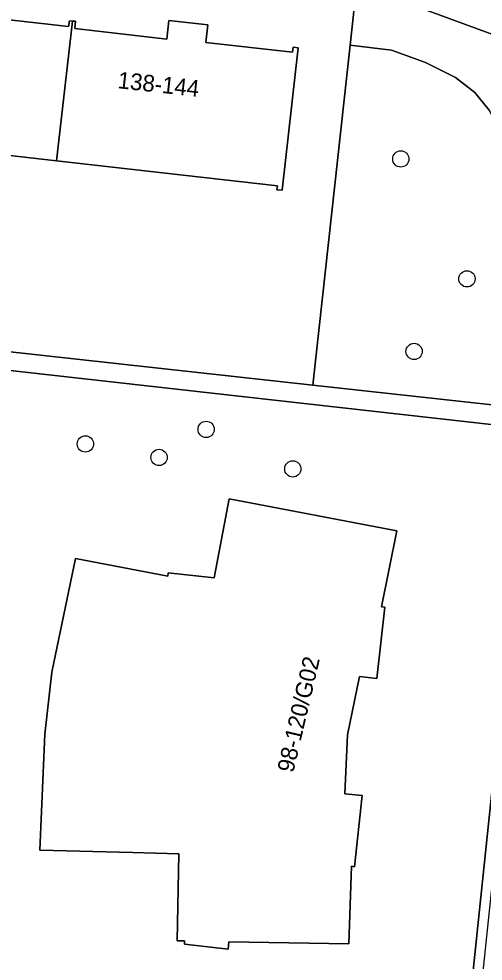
# Model space of a CAD drawing. Extents: x 162026 to 163502, y 387295 to 388169.
# Drawn here: x 162521.8 to 162549.7, y 387690.5 to 387747.1 of the extents above; entities that cross this region are included whole.
import ezdxf

# ---------------------------------------------------------------- set-up
doc = ezdxf.new("R2010")
doc.units = 0
for name, color, linetype in [('IMGEO_Boom', 7, 'Continuous'), ('IMGEO_Erf', 7, 'Continuous'), ('IMGEO_Groenvoorziening', 7, 'Continuous'), ('IMGEO_Haag', 7, 'Continuous'), ('IMGEO_Pand', 7, 'Continuous'), ('IMGEO_Pand_nummerreeks', 7, 'Continuous'), ('IMGEO_Voetpad_open', 7, 'Continuous')]:
    doc.layers.add(name, color=color, linetype=linetype)

msp = doc.modelspace()

# ---------------------------------------------------------------- linework, layer by layer
at = {"layer": 'IMGEO_Boom'}
for centre in [(162544.714, 387738.673), (162548.685, 387731.47), (162545.513, 387727.108), (162533.023, 387722.425), (162525.768, 387721.55), (162530.195, 387720.74), (162538.228, 387720.053)]:
    msp.add_circle(centre, 0.489, dxfattribs=at)
at = {"layer": 'IMGEO_Erf'}
for points in [[(162541.672, 387745.5), (162542, 387748.482), (162538.951, 387748.852), (162529.052, 387750), (162500, 387753.369), (162497.352, 387753.671)], [(162495.6, 387752.476), (162494.973, 387750), (162494.279, 387747.259), (162492.259, 387730.082), (162494.645, 387729.836), (162520.514, 387727.17), (162539.426, 387725.085), (162541.672, 387745.5)], [(162519.384, 387747.234), (162524.746, 387746.627), (162524.807, 387746.977), (162524.993, 387746.959), (162525.179, 387746.942), (162525.129, 387746.504), (162530.659, 387745.878), (162530.784, 387746.984), (162533.119, 387746.72), (162533, 387745.671), (162538.215, 387745.08), (162538.249, 387745.379), (162538.554, 387745.344), (162537.585, 387736.791), (162537.274, 387736.826), (162537.301, 387737.066), (162524.043, 387738.567), (162510.512, 387740.1), (162500, 387741.29), (162496.531, 387741.683), (162496.498, 387741.387), (162496.262, 387741.414), (162497.233, 387749.994)]]:
    msp.add_lwpolyline(points, dxfattribs=at)
for points in [[(162552.467, 387722.453), (162519.985, 387726.106), (162519.319, 387719.882), (162521.206, 387719.673), (162517.295, 387686.081), (162548.298, 387682.657)], [(162531.372, 387696.934), (162528.622, 387697.006), (162523.034, 387697.153), (162523.328, 387704.119), (162523.761, 387707.834), (162525.184, 387714.668), (162530.728, 387713.614), (162530.749, 387713.812), (162533.512, 387713.508), (162534.413, 387718.245), (162544.482, 387716.33), (162543.558, 387711.763), (162543.757, 387711.742), (162543.267, 387707.467), (162542.241, 387707.587), (162541.516, 387704.081), (162541.361, 387700.537), (162542.386, 387700.432), (162541.942, 387696.154), (162541.744, 387696.177), (162541.593, 387691.517), (162534.384, 387691.644), (162534.349, 387691.194), (162531.714, 387691.492), (162531.73, 387691.691), (162531.28, 387691.698)]]:
    msp.add_lwpolyline(points, close=True, dxfattribs=at)
at = {"layer": 'IMGEO_Groenvoorziening'}
msp.add_lwpolyline([(162553.563, 387744.937), (162544.842, 387748.138), (162542, 387748.482), (162541.672, 387745.5), (162544.151, 387745.2), (162546.202, 387744.472), (162547.998, 387743.569), (162549.162, 387742.663), (162550.021, 387741.606), (162550.971, 387739.856), (162551.485, 387737.833), (162551.481, 387736.1), (162550.204, 387723.897), (162553.186, 387723.568), (162555.309, 387741.332)], dxfattribs=at)
for points in [[(162550.204, 387723.897), (162551.481, 387736.1), (162551.485, 387737.833), (162550.971, 387739.856), (162550.021, 387741.606), (162549.162, 387742.663), (162547.998, 387743.569), (162546.202, 387744.472), (162544.151, 387745.2), (162541.672, 387745.5), (162539.426, 387725.085)], [(162548.298, 387682.657), (162548.894, 387682.591), (162553.062, 387722.386), (162552.467, 387722.453)]]:
    msp.add_lwpolyline(points, close=True, dxfattribs=at)
at = {"layer": 'IMGEO_Haag'}
msp.add_lwpolyline([(162548.298, 387682.657), (162548.894, 387682.591), (162553.062, 387722.386), (162552.467, 387722.453)], close=True, dxfattribs=at)
at = {"layer": 'IMGEO_Pand'}
for points in [[(162524.807, 387746.977), (162524.746, 387746.627), (162519.384, 387747.234), (162519.492, 387748.187), (162517.221, 387748.444), (162517.114, 387747.498), (162511.644, 387748.117), (162511.669, 387748.334), (162511.447, 387748.359), (162510.512, 387740.1), (162524.043, 387738.567), (162524.993, 387746.959)], [(162538.554, 387745.344), (162538.249, 387745.379), (162538.215, 387745.08), (162533, 387745.671), (162533.119, 387746.72), (162530.784, 387746.984), (162530.659, 387745.878), (162525.129, 387746.504), (162525.179, 387746.942), (162524.993, 387746.959), (162524.043, 387738.567), (162537.301, 387737.066), (162537.274, 387736.826), (162537.585, 387736.791)], [(162542.241, 387707.587), (162543.267, 387707.467), (162543.757, 387711.742), (162543.558, 387711.763), (162544.482, 387716.33), (162534.413, 387718.245), (162533.512, 387713.508), (162530.749, 387713.812), (162530.728, 387713.614), (162525.184, 387714.668), (162523.761, 387707.834), (162523.328, 387704.119), (162523.034, 387697.153), (162528.622, 387697.006), (162531.372, 387696.934), (162531.28, 387691.698), (162531.73, 387691.691), (162531.714, 387691.492), (162534.349, 387691.194), (162534.384, 387691.644), (162541.593, 387691.517), (162541.744, 387696.177), (162541.942, 387696.154), (162542.386, 387700.432), (162541.361, 387700.537), (162541.516, 387704.081)]]:
    msp.add_lwpolyline(points, close=True, dxfattribs=at)
at = {"layer": 'IMGEO_Voetpad_open'}
msp.add_lwpolyline([(162497.352, 387753.671), (162500, 387753.369), (162529.052, 387750), (162538.951, 387748.852), (162542, 387748.482), (162544.842, 387748.138), (162553.563, 387744.937), (162559.359, 387743.979), (162563.266, 387749.341)], dxfattribs=at)
msp.add_lwpolyline([(162550.204, 387723.897), (162539.426, 387725.085), (162520.514, 387727.17), (162494.645, 387729.836), (162492.259, 387730.082), (162492.151, 387729.163), (162494.527, 387728.901), (162519.107, 387726.189), (162518.403, 387719.984), (162519.319, 387719.882), (162519.985, 387726.106), (162552.467, 387722.453), (162553.062, 387722.386), (162553.167, 387723.389), (162553.186, 387723.568)], close=True, dxfattribs=at)

# ---------------------------------------------------------------- texts
at = {"layer": 'IMGEO_Pand_nummerreeks'}
for s, rotation, p in [('138-144', 353.7896, (162527.672, 387742.928)), ('98-120/G02', 76.868, (162538.253, 387701.758))]:
    msp.add_text(s, height=1, rotation=rotation, dxfattribs=at).set_placement(p)

doc.saveas('drawing.dxf')
